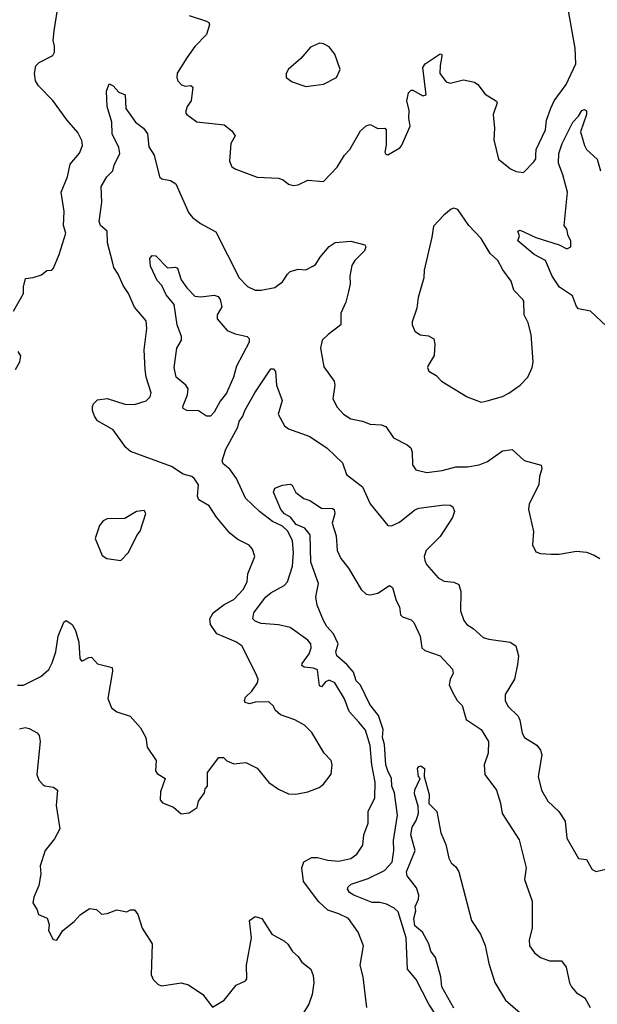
# Model space of a CAD drawing. Extents: x 1690054 to 1842981, y 782881 to 914114.
# Tile 630 of 656: x 1791566 to 1794531, y 886014 to 891071. Entities that reach past the tile are written whole.
import ezdxf

# ---------------------------------------------------------------- set-up
doc = ezdxf.new("R2010")
doc.units = 0

msp = doc.modelspace()

# ---------------------------------------------------------------- linework, layer by layer
at = {"layer": '0CON10XD'}
for points in [[(1791533.3, 889575), (1791584.5, 889665), (1791585, 889700), (1791595, 889742.5), (1791635, 889746.7), (1791678.3, 889761.7), (1791705, 889782.5), (1791730, 889785), (1791740, 889795), (1791768.8, 889865), (1791802.5, 889975), (1791791.4, 890015), (1791794.4, 890085.6), (1791779.4, 890185), (1791811.9, 890265), (1791825, 890330), (1791873.4, 890386.6), (1791888.7, 890425), (1791885, 890450.8), (1791865, 890491.9), (1791807.2, 890557.2), (1791735.8, 890655.8), (1791661.7, 890731.7), (1791647.4, 890757.4), (1791642, 890795), (1791647.8, 890835), (1791665, 890851.5), (1791735, 890887.9), (1791744.7, 890905), (1791744.5, 890935.5), (1791737.9, 890965), (1791742.3, 891015), (1791765.5, 891155)], [(1792435, 891093.3), (1792524.3, 891064.3), (1792536.5, 891056.5), (1792540, 891045), (1792524.3, 890995), (1792465.5, 890934.5), (1792423.9, 890876.1), (1792375, 890796), (1792371.9, 890775), (1792377.9, 890757.9), (1792397.3, 890737.3), (1792415, 890730.8), (1792445, 890733.8), (1792453.8, 890725), (1792445.7, 890654.3), (1792426.2, 890625), (1792417.8, 890595), (1792424, 890584), (1792475, 890547.1), (1792615, 890531.2), (1792655, 890500), (1792671.2, 890475), (1792650, 890435), (1792642.9, 890345), (1792655, 890316.2), (1792675, 890302.9), (1792785, 890263.3), (1792895, 890256.7), (1792918.3, 890248.3), (1792946.4, 890226.4), (1792970.5, 890220.5), (1792995, 890222.5), (1793045, 890247.5), (1793125, 890240.8), (1793195, 890314), (1793233.8, 890376.2), (1793260.7, 890405), (1793315, 890500.8), (1793345, 890526.2), (1793365, 890532.5), (1793405, 890512.5), (1793440, 890515), (1793446.7, 890505), (1793446.4, 890426.4), (1793440.7, 890390.7), (1793445, 890380), (1793455, 890377.5), (1793516.6, 890413.4), (1793525.7, 890424.3), (1793571.2, 890525), (1793563.9, 890566.1), (1793566, 890605), (1793552.5, 890655), (1793562, 890695), (1793575, 890710), (1793585, 890710), (1793635, 890681.2), (1793652.5, 890685), (1793635, 890826), (1793647.1, 890845), (1793725, 890896.7), (1793733, 890893), (1793733.8, 890883.8), (1793724, 890836), (1793723.4, 890795), (1793755, 890752.9), (1793775.6, 890745.6), (1793845, 890762.7), (1793900.9, 890750.9), (1793917.9, 890737.9), (1793955, 890688.8), (1794013.6, 890653.6), (1794016.7, 890645), (1793996, 890585), (1794004.2, 890515), (1793999.2, 890455), (1794023.8, 890355), (1794085, 890306.2), (1794115, 890291.2), (1794153, 890287), (1794205, 890341.2), (1794215, 890357.5), (1794216.2, 890376.2), (1794217.7, 890405), (1794265.3, 890505), (1794270.4, 890555), (1794293, 890617), (1794310, 890655), (1794372.2, 890737.8), (1794420.9, 890845), (1794416.9, 890925), (1794380.6, 891135)], [(1793035, 890728.8), (1793075, 890733.8), (1793125, 890740), (1793192.5, 890775), (1793211.2, 890815), (1793183.8, 890895), (1793155, 890931.2), (1793125, 890948), (1793105, 890950), (1793059.5, 890930.5), (1793008.3, 890871.7), (1792945, 890816.7), (1792934, 890795), (1792933.8, 890775), (1792965, 890752.5), (1793035, 890728.8)], [(1791555, 887654.3), (1791585, 887654.3), (1791675, 887698.8), (1791715, 887733.8), (1791732.6, 887767.4), (1791751.5, 887825), (1791762.5, 887905), (1791792.1, 887977.9), (1791805, 887986), (1791835, 887964.3), (1791852.5, 887935), (1791869.3, 887875), (1791875, 887790), (1791880.5, 887780.5), (1791885, 887776.7), (1791920, 887795), (1791935, 887796.7), (1791965, 887762.5), (1792040, 887745), (1792042.5, 887725), (1792018.5, 887585), (1792037.7, 887537.7), (1792065, 887516.7), (1792133.6, 887493.6), (1792186.7, 887435), (1792213.3, 887385), (1792220, 887335), (1792267, 887267), (1792263, 887213), (1792270.7, 887200.7), (1792312.5, 887175), (1792288, 887105), (1792286.2, 887065), (1792299.3, 887049.3), (1792355, 887027.5), (1792395, 886992.5), (1792435, 886997.5), (1792477.5, 887025), (1792483, 887057), (1792515, 887100), (1792518.3, 887121.7), (1792530, 887135), (1792530, 887205), (1792588.3, 887281.7), (1792611.7, 887281.7), (1792630, 887265), (1792665, 887250), (1792726.4, 887256.4), (1792785, 887227.5), (1792845, 887153.3), (1792895, 887118.8), (1792945, 887096.2), (1792983.6, 887093.6), (1793045, 887105.8), (1793102.7, 887127.3), (1793125.7, 887144.3), (1793164.1, 887195.9), (1793170.8, 887245), (1793165, 887266.2), (1793129.2, 887305), (1793065, 887411.2), (1793027.6, 887447.6), (1792977.5, 887475), (1792905, 887501.2), (1792876.7, 887525), (1792868.8, 887545), (1792845, 887568), (1792775, 887565.4), (1792745, 887558.5), (1792723.5, 887565), (1792720, 887575), (1792725, 887592.5), (1792756.9, 887623.1), (1792787.1, 887665), (1792790, 887685), (1792776.8, 887716.8), (1792705.4, 887855.4), (1792675.3, 887875.3), (1792577.9, 887917.9), (1792544.6, 887964.6), (1792542.3, 887995), (1792558.5, 888025), (1792615, 888067.5), (1792665, 888092.7), (1792712.5, 888145), (1792733.5, 888185), (1792737.1, 888225), (1792772.5, 888315), (1792761.2, 888351.2), (1792743.2, 888373.2), (1792685, 888402.5), (1792645, 888434), (1792576.5, 888516.5), (1792538.1, 888575), (1792485.7, 888605.7), (1792479.2, 888625), (1792483, 888683), (1792463, 888713), (1792450, 888725), (1792405, 888738), (1792345, 888776.7), (1792135, 888854.4), (1792111.4, 888875), (1792045, 888964.3), (1791965, 889011.4), (1791949.4, 889035), (1791939.4, 889065), (1791940, 889085), (1791945, 889098.8), (1791965, 889119.2), (1792015, 889125.8), (1792106.3, 889096.3), (1792154.6, 889095.4), (1792215.5, 889114.5), (1792235.5, 889134.5), (1792240.8, 889155), (1792215.4, 889235.4), (1792209.2, 889275), (1792205.4, 889375), (1792217.8, 889485), (1792215.6, 889525), (1792155, 889594.2), (1792124.7, 889664.7), (1792096.2, 889706.2), (1792071.2, 889765), (1792048.6, 889798.6), (1792042.2, 889827.8), (1792017.3, 889925), (1792015.6, 889985), (1791980, 890015), (1791974.4, 890035), (1791987.8, 890135), (1791984.2, 890215), (1792013.3, 890265), (1792044, 890295), (1792051.1, 890325), (1792079.6, 890385), (1792075.5, 890415.5), (1792041.2, 890485), (1792038.1, 890545), (1792014.5, 890625), (1792010.6, 890705), (1792025, 890742.5), (1792045, 890731.2), (1792075, 890700), (1792106.7, 890685), (1792110.8, 890615), (1792160, 890545), (1792200.8, 890515), (1792222.2, 890485), (1792228.6, 890418.6), (1792255.7, 890375.7), (1792283.3, 890265), (1792295, 890253.3), (1792340, 890245), (1792367.7, 890227.7), (1792422.5, 890105), (1792431.7, 890081.7), (1792452.5, 890055), (1792494, 890025), (1792572.5, 889982.5), (1792691.9, 889745), (1792735, 889700.8), (1792775, 889682), (1792805, 889682), (1792875, 889695.7), (1792915.8, 889725), (1792940, 889765), (1792955, 889778), (1792995, 889790), (1793035, 889787.5), (1793075, 889806.7), (1793086.9, 889815), (1793108.6, 889851.4), (1793154.2, 889905.8), (1793185, 889927.5), (1793265.8, 889934.2), (1793337.5, 889915), (1793342.5, 889905), (1793336.7, 889885), (1793285.8, 889834.2), (1793271.2, 889808.8), (1793260, 889755), (1793262.5, 889715), (1793254.3, 889675.7), (1793239.7, 889620.3), (1793214.1, 889564.1), (1793213.8, 889505), (1793148.8, 889455), (1793119.4, 889425), (1793110, 889385), (1793128, 889288), (1793181.1, 889215), (1793183.5, 889195), (1793172.9, 889125), (1793195, 889081.2), (1793228.8, 889045), (1793265, 889020.8), (1793325, 889009.2), (1793365, 888994.4), (1793421.3, 888991.3), (1793445, 888982.5), (1793484.4, 888924.4), (1793555, 888888.6), (1793573.2, 888873.2), (1793580.5, 888850.5), (1793582, 888785), (1793599.5, 888759.5), (1793655.7, 888745.7), (1793735, 888755.5), (1793805, 888774.6), (1793864.6, 888774.6), (1793925, 888785.5), (1793966.9, 888803.1), (1794045, 888856.9), (1794095, 888864), (1794155, 888807.1), (1794243.6, 888783.6), (1794246, 888765), (1794234.3, 888725), (1794230.8, 888685), (1794212, 888645), (1794182, 888585), (1794178.8, 888555), (1794203.6, 888443.6), (1794198.8, 888375), (1794215, 888337.5), (1794239.3, 888329.3), (1794295, 888326.2), (1794335, 888326.2), (1794425, 888342), (1794475.9, 888335.9), (1794515, 888322), (1794545, 888303.3)], [(1794580.6, 889495), (1794495.8, 889575), (1794435, 889587.1), (1794425, 889598), (1794403.1, 889653.1), (1794337.8, 889697.8), (1794298.9, 889755), (1794265, 889833.8), (1794206.9, 889865), (1794123.8, 889935), (1794131.7, 889961.7), (1794123.8, 889985), (1794135, 889990), (1794215, 889952.3), (1794335.4, 889915.4), (1794375, 889894.3), (1794395, 889904), (1794395.6, 889935), (1794382, 889962), (1794375.4, 889995), (1794360.9, 890015), (1794377.5, 890185), (1794354.3, 890275), (1794331.8, 890335), (1794334.6, 890385), (1794350.8, 890435), (1794405, 890545.5), (1794434.7, 890575.3), (1794452.5, 890605), (1794465, 890610), (1794475, 890602.5), (1794475.8, 890585), (1794444.5, 890495), (1794465.8, 890425), (1794476.2, 890405), (1794530, 890355), (1794547.5, 890295)], [(1793935, 889106.7), (1793965, 889113.8), (1794045, 889136.7), (1794077, 889153), (1794135.6, 889194.4), (1794173.8, 889235), (1794196.2, 889285), (1794201.2, 889315), (1794191.2, 889455), (1794176.2, 889515), (1794156, 889555), (1794153.8, 889625), (1794148.8, 889635), (1794102.6, 889682.6), (1794088.5, 889728.5), (1794046.9, 889786.9), (1794021.4, 889835), (1793980.5, 889870.5), (1793935, 889947.1), (1793871.1, 890015), (1793815, 890096.7), (1793795, 890103.3), (1793781.7, 890098.3), (1793743, 890067), (1793689.5, 890010.5), (1793682, 889955), (1793642, 889785), (1793641.2, 889745), (1793611.2, 889645), (1793605, 889590), (1793580.7, 889519.3), (1793580, 889505), (1793595, 889472.5), (1793622.3, 889452.3), (1793665, 889447.5), (1793691.7, 889431.7), (1793696.7, 889405), (1793693.6, 889346.4), (1793663.3, 889295), (1793660, 889285), (1793666.1, 889266.1), (1793704.1, 889244.1), (1793731.2, 889215), (1793862.5, 889135), (1793935, 889106.7)], [(1792524.6, 889034.6), (1792483.1, 889063.1), (1792423.5, 889063.5), (1792404.2, 889075), (1792403.1, 889085), (1792426.9, 889145), (1792430, 889175), (1792418.6, 889195), (1792368.5, 889235), (1792359.5, 889285), (1792373.3, 889385), (1792396.4, 889425), (1792396.2, 889445), (1792374.2, 889504.2), (1792359.1, 889609.1), (1792318.1, 889658.1), (1792295.5, 889705.5), (1792271.7, 889731.7), (1792237.8, 889805), (1792234.3, 889845.7), (1792245, 889860), (1792265, 889858.8), (1792325, 889796.2), (1792365, 889800.6), (1792375.5, 889795.5), (1792395.4, 889735.4), (1792423.1, 889695), (1792465, 889651.4), (1792495, 889647.5), (1792563.4, 889656.6), (1792585, 889650), (1792595.5, 889634.5), (1792602.9, 889597.1), (1792579.2, 889555), (1792579.2, 889535), (1792630.8, 889475), (1792671.7, 889458.3), (1792734, 889444), (1792743.2, 889433.2), (1792743.1, 889415), (1792678.3, 889291.7), (1792663.8, 889235), (1792627.5, 889152.5), (1792595, 889112), (1792565, 889055.3), (1792545, 889034.6), (1792524.6, 889034.6)], [(1791543.8, 889275), (1791565.8, 889315), (1791571.2, 889345), (1791557.7, 889367.7)], [(1793338.8, 886068.8), (1793330, 886155), (1793314.2, 886215), (1793330.8, 886315), (1793304.2, 886385), (1793254, 886455), (1793205, 886479.5), (1793147.3, 886497.3), (1793101.5, 886541.5), (1793023.5, 886645), (1793014.4, 886715), (1793023.9, 886746.1), (1793065, 886767.8), (1793095, 886768.9), (1793147.5, 886755), (1793205, 886749.2), (1793265, 886762.7), (1793295.8, 886785), (1793327.4, 886832.6), (1793332.5, 886885), (1793354.2, 886945), (1793355.5, 887004.5), (1793388.5, 887075), (1793390.9, 887155), (1793374.3, 887245), (1793365, 887344), (1793341.7, 887421.7), (1793307, 887463), (1793257.7, 887517.7), (1793233.4, 887583.4), (1793184.3, 887665), (1793155, 887679.2), (1793135, 887670), (1793115, 887645.4), (1793105, 887650.4), (1793095, 887732.7), (1793075, 887741.1), (1793025.8, 887745.8), (1793013.8, 887753.8), (1793015.4, 887765), (1793052.2, 887815), (1793062.9, 887845), (1793060, 887865), (1793045, 887884.3), (1792955, 887948.9), (1792895, 887963.1), (1792805, 887970), (1792775, 887982.9), (1792763.5, 887995), (1792767.9, 888025), (1792827.1, 888105), (1792855, 888127.9), (1792924.3, 888165), (1792941.4, 888185), (1792965.9, 888265), (1792971.2, 888335), (1792965.6, 888395), (1792942.1, 888445), (1792915, 888471), (1792864.5, 888494.5), (1792796.2, 888545), (1792725, 888614.4), (1792679.5, 888715), (1792645, 888763.2), (1792609.9, 888789.9), (1792605.2, 888805.2), (1792624.1, 888865.9), (1792685, 888978.1), (1792692.9, 889007.1), (1792711.9, 889035), (1792721.8, 889065), (1792772.9, 889155), (1792855, 889278.5), (1792868.8, 889278.8), (1792878.9, 889265), (1792884.5, 889194.5), (1792912.9, 889115), (1792892.9, 889045), (1792925.5, 888985.5), (1792945, 888970), (1793055, 888930.7), (1793145, 888870), (1793222.5, 888795), (1793244.4, 888735), (1793289.6, 888699.6), (1793325, 888672), (1793365, 888584.3), (1793455, 888473.3), (1793475, 888472), (1793515, 888490.6), (1793595, 888553.3), (1793615, 888562.5), (1793745, 888579.2), (1793775, 888578), (1793789.5, 888569.5), (1793797.5, 888545), (1793787.5, 888515), (1793725, 888417.1), (1793653.3, 888345), (1793642.2, 888315), (1793645, 888293.3), (1793655, 888273.8), (1793715, 888204), (1793745, 888188), (1793795, 888183.3), (1793820.7, 888170.7), (1793831.2, 888135), (1793828.1, 888035), (1793846.7, 887985), (1793860.8, 887965), (1793893.8, 887945), (1793945, 887898.8), (1793975, 887889.2), (1794084.2, 887874.2), (1794113.3, 887855), (1794126.2, 887805), (1794120.7, 887759.3), (1794105.8, 887684.2), (1794058.8, 887605), (1794058, 887575), (1794072, 887545), (1794124.2, 887494.2), (1794134.1, 887474.1), (1794145, 887407.5), (1794157.5, 887385), (1794220, 887345), (1794240.3, 887320.3), (1794246, 887295), (1794227.5, 887185), (1794244.2, 887115), (1794278.1, 887058.1), (1794334.5, 887004.5), (1794367.1, 886955), (1794375, 886867.5), (1794435, 886763.3), (1794475, 886757.5), (1794505, 886707.5), (1794525, 886696.7), (1794635, 886723.8)], [(1793698, 885965), (1793666.1, 886015), (1793601.5, 886141.5), (1793556.5, 886195), (1793550.4, 886355), (1793509.5, 886489.5), (1793488.5, 886508.5), (1793449.3, 886529.3), (1793415, 886536.8), (1793375, 886536.8), (1793282, 886575), (1793258.2, 886588.2), (1793248.6, 886605), (1793252, 886618), (1793267.9, 886632.1), (1793355, 886660), (1793439.2, 886700.9), (1793478.8, 886745), (1793486.9, 886805), (1793484.8, 886855), (1793506, 886985), (1793489.9, 887099.9), (1793476.5, 887135), (1793474.8, 887175), (1793456.4, 887213.6), (1793444.9, 887245), (1793438.2, 887348.2), (1793427.8, 887385), (1793431.8, 887425), (1793407.5, 887497.5), (1793363.8, 887555), (1793315, 887653.8), (1793293.2, 887675), (1793279.6, 887719.6), (1793247.6, 887757.6), (1793193.6, 887805), (1793188.2, 887825), (1793200, 887865), (1793176.5, 887916.5), (1793142.5, 887955), (1793125.6, 887985), (1793092.9, 888065), (1793086.8, 888106.8), (1793099.5, 888175), (1793059.7, 888285), (1793057.8, 888425), (1793029.2, 888459.1), (1792985, 888478.7), (1792956.4, 888516.4), (1792925, 888534.1), (1792906.2, 888555), (1792868.1, 888645), (1792875, 888665.8)], [(1792875, 888665.8), (1792915, 888680.6), (1792955, 888686.2), (1792965, 888680), (1792983.2, 888643.2), (1793025, 888612.5), (1793055, 888601.7), (1793115, 888562.3), (1793170.9, 888560.9), (1793180.8, 888555), (1793184.4, 888535), (1793170.8, 888485), (1793190.8, 888420.8), (1793195.9, 888345), (1793214.5, 888304.5), (1793253.1, 888255), (1793319.5, 888145), (1793345, 888120.5), (1793365, 888117.9), (1793405, 888125.5), (1793465, 888165.5), (1793480, 888155), (1793498.3, 888088.3), (1793515.8, 888055), (1793520, 888015), (1793531.2, 888005), (1793575, 887989.4), (1793589.4, 887975), (1793621.9, 887905), (1793630, 887845), (1793645, 887832.2), (1793725, 887803.5), (1793787.5, 887735), (1793791.1, 887715), (1793775, 887683.3), (1793771.1, 887655), (1793787.1, 887617.1), (1793812.5, 887575), (1793838.3, 887548.3), (1793857.4, 887477.4), (1793935.5, 887425), (1793972.8, 887365), (1793970.9, 887305), (1793950.6, 887245), (1793954.3, 887195), (1794013.4, 887113.4), (1794035, 887047.5), (1794042.9, 886995), (1794129.7, 886859.7), (1794165.4, 886715), (1794157.5, 886655), (1794196, 886545), (1794196, 886405), (1794182, 886345), (1794183.8, 886315), (1794208.8, 886278.8), (1794240, 886255), (1794285, 886237.5), (1794347, 886237), (1794371.4, 886205), (1794388.8, 886125), (1794398.8, 886105), (1794424.2, 886074.2), (1794467, 886047), (1794495, 885997.5)], [(1792085, 888294), (1792125, 888334.2), (1792167.2, 888422.7), (1792184.4, 888445), (1792213.8, 888535), (1792205, 888550), (1792165, 888546.2), (1792105, 888510), (1792015, 888507.5), (1791995, 888497.5), (1791976.1, 888473.9), (1791953.9, 888406.1), (1791989.3, 888319.3), (1792013.6, 888303.6), (1792085, 888294)], [(1791565, 887428.6), (1791594.6, 887435.4), (1791615, 887431.8), (1791655, 887408.9), (1791665.6, 887395.6), (1791671.1, 887365), (1791654.5, 887194.5), (1791663.3, 887165), (1791685, 887143.3), (1791695, 887136.2), (1791739.5, 887129.5), (1791760, 887115), (1791753.8, 887035), (1791771.2, 886915), (1791744.2, 886865), (1791696, 886805), (1791670, 886725), (1791673.8, 886685), (1791664.2, 886625), (1791638.8, 886565), (1791633.8, 886535), (1791655, 886500), (1791662.5, 886475), (1791706.1, 886456.1), (1791717.5, 886425), (1791713, 886393), (1791737, 886347), (1791756.4, 886343.6), (1791787, 886393), (1791845, 886440), (1791875.9, 886474.1), (1791924, 886506), (1791960.7, 886500.7), (1791985, 886477.5), (1792015, 886480), (1792065, 886498.8), (1792115, 886490), (1792135, 886500), (1792155, 886500), (1792172.5, 886475), (1792193.8, 886405), (1792246.2, 886325), (1792241.2, 886165), (1792251.7, 886141.7), (1792276.4, 886116.4), (1792295, 886110), (1792395, 886124), (1792432.5, 886115), (1792506.7, 886065), (1792555, 886000), (1792615.8, 886035), (1792677.8, 886112.2), (1792724.2, 886135), (1792731.2, 886145), (1792731, 886215), (1792755.4, 886355.4), (1792745.8, 886444.2), (1792775, 886465.8), (1792808.8, 886455), (1792859.4, 886375), (1792925, 886338.6), (1792942.6, 886322.6), (1792966, 886286), (1792995, 886260), (1793015, 886231.4), (1793060, 886195), (1793073.2, 886163.2), (1793075.4, 886124.6), (1793067.5, 886065), (1793050, 886015), (1793019.2, 885965)], [(1793794.8, 885995), (1793733.6, 886105), (1793727.6, 886155), (1793699.7, 886255), (1793677.3, 886287.3), (1793666, 886325), (1793634.3, 886384.3), (1793595, 886417.5), (1793589.3, 886455), (1793599.1, 886495), (1793595.7, 886515), (1793614.1, 886555), (1793615.4, 886575), (1793602.4, 886612.4), (1793555.3, 886675), (1793552.4, 886695), (1793596.2, 886805), (1793574.7, 886885), (1793581.5, 886925), (1793601.7, 886958.3), (1793613.8, 886995), (1793611.5, 887031.5), (1793592.9, 887095), (1793594.2, 887115.8), (1793622.5, 887175), (1793613.3, 887185), (1793608.8, 887225), (1793615, 887236.2), (1793625, 887238.8), (1793643.8, 887225), (1793642.5, 887185), (1793667.5, 887092.5), (1793666.2, 887045), (1793707.5, 887005), (1793727.1, 886895), (1793754, 886835), (1793769.2, 886765), (1793781.1, 886741.1), (1793805, 886720), (1793820, 886695), (1793885.6, 886445), (1793931.5, 886375), (1793955.9, 886315.9), (1793974.1, 886224.1), (1794005, 886126.2), (1794060, 886035), (1794135, 885970)], [(1793347.3, 885997.3), (1793338.8, 886068.8)]]:
    msp.add_lwpolyline(points, dxfattribs=at)

doc.saveas('drawing.dxf')
